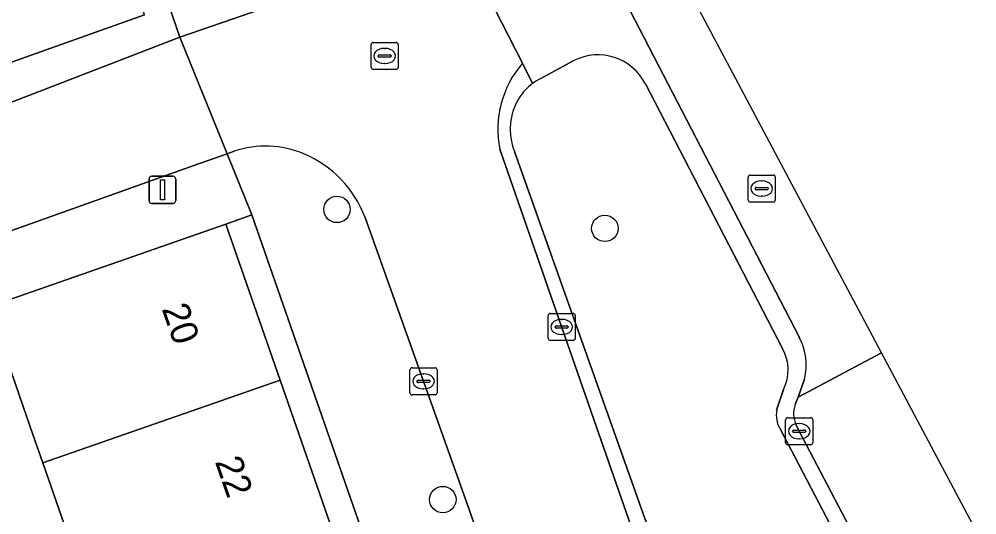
# Model space of a CAD drawing. Extents: x 159053 to 160042, y 380449 to 381423.
# Drawn here: x 159837.39 to 159872.82, y 381314.54 to 381332.87 of the extents above; entities that cross this region are included whole.
import ezdxf

# ---------------------------------------------------------------- set-up
doc = ezdxf.new("R2010")
doc.units = 0
for name, color, linetype in [('IMGEO_Boom', 7, 'Continuous'), ('IMGEO_Erf', 7, 'Continuous'), ('IMGEO_Groenvoorziening', 7, 'Continuous'), ('IMGEO_Kolk', 7, 'Continuous'), ('IMGEO_Lichtmast', 7, 'Continuous'), ('IMGEO_Pand', 7, 'Continuous'), ('IMGEO_Pand_nummerreeks', 7, 'Continuous'), ('IMGEO_Rijbaan_lokaal_open', 7, 'Continuous'), ('IMGEO_Rioolput', 7, 'Continuous'), ('IMGEO_Voetpad_open', 7, 'Continuous')]:
    doc.layers.add(name, color=color, linetype=linetype)

msp = doc.modelspace()

# ---------------------------------------------------------------- linework, layer by layer
at = {"layer": 'IMGEO_Boom'}
for centre in [(159849.146, 381325.834), (159859.056, 381325.133), (159853.06, 381315.101)]:
    msp.add_circle(centre, 0.489, dxfattribs=at)
at = {"layer": 'IMGEO_Erf'}
for points in [[(159818.966, 381337.768), (159820.845, 381332.208), (159819.967, 381331.911), (159820.766, 381329.666), (159823.987, 381330.842), (159825.737, 381325.926), (159836.649, 381329.627), (159843.327, 381332.203), (159840.984, 381339.018)], [(159842.029, 381333.034), (159833.277, 381329.919), (159831.182, 381335.805)], [(159866.054, 381268.031), (159845.998, 381325.639), (159845.038, 381325.291), (159847.048, 381319.516), (159849.009, 381313.884), (159850.97, 381308.253), (159852.93, 381302.621), (159854.891, 381296.991), (159856.852, 381291.358)], [(159850.578, 381289.175), (159849.615, 381291.942), (159845.863, 381290.636), (159844.867, 381293.499), (159842.869, 381292.804), (159840.909, 381298.436), (159844.148, 381299.564), (159842.192, 381305.184), (159840.227, 381310.827), (159838.266, 381316.459), (159837.9, 381317.512), (159836.256, 381322.234), (159828.472, 381319.277), (159830.406, 381313.723), (159832.074, 381307.989), (159833.748, 381302.232), (159833.259, 381302.061), (159833.304, 381301.905), (159832.552, 381301.688), (159834.153, 381296.129), (159834.162, 381296.097), (159833.811, 381295.996), (159835.555, 381290.256)]]:
    msp.add_lwpolyline(points, dxfattribs=at)
at = {"layer": 'IMGEO_Groenvoorziening'}
for points in [[(159857.903, 381331.338), (159856.69, 381330.68)], [(159865.625, 381320.688), (159860.553, 381330.474)], [(159855.714, 381327.982), (159861.594, 381311.417), (159866.648, 381312.991), (159867.828, 381313.359), (159865.538, 381317.723)], [(159865.411, 381318.407), (159865.661, 381319.173)]]:
    msp.add_lwpolyline(points, dxfattribs=at)
for centre, radius, start, end in [((159858.794, 381329.574), 1.976, 27.0849, 116.7992), ((159857.552, 381328.915), 1.964, 126.8527, 147.8011), ((159857.521, 381328.963), 1.907, 115.8445, 126.9853), ((159857.697, 381328.804), 2.146, 147.3348, 202.506), ((159864.245, 381319.897), 1.591, 332.9155, 29.8069), ((159866.378, 381318.233), 0.982, 169.7826, 211.2544)]:
    msp.add_arc(centre, radius, start, end, dxfattribs=at)
at = {"layer": 'IMGEO_Kolk'}
for p, q in [((159857.033, 381321.987), (159857.885, 381321.987)), ((159856.958, 381321.061), (159856.958, 381321.913)), ((159857.446, 381321.767), (159857.471, 381321.767)), ((159857.959, 381321.913), (159857.959, 381321.061)), ((159857.217, 381321.481), (159857.217, 381321.493)), ((159857.655, 381321.444), (159857.257, 381321.444)), ((159857.26, 381321.53), (159857.658, 381321.53)), ((159857.701, 381321.493), (159857.701, 381321.481)), ((159857.885, 381320.987), (159857.033, 381320.987)), ((159857.469, 381321.207), (159857.444, 381321.207)), ((159851.846, 381319.05), (159851.846, 381319.902)), ((159851.921, 381319.976), (159852.773, 381319.976)), ((159852.847, 381319.902), (159852.847, 381319.05)), ((159852.105, 381319.47), (159852.105, 381319.482)), ((159852.148, 381319.519), (159852.546, 381319.519)), ((159852.334, 381319.756), (159852.359, 381319.756)), ((159852.589, 381319.482), (159852.589, 381319.47)), ((159852.543, 381319.433), (159852.145, 381319.433)), ((159852.357, 381319.196), (159852.332, 381319.196)), ((159852.773, 381318.976), (159851.921, 381318.976)), ((159865.744, 381317.205), (159865.744, 381318.057)), ((159865.819, 381318.131), (159866.671, 381318.131)), ((159866.745, 381318.057), (159866.745, 381317.205)), ((159866.046, 381317.674), (159866.444, 381317.674)), ((159866.232, 381317.911), (159866.257, 381317.911)), ((159866.003, 381317.625), (159866.003, 381317.637)), ((159866.441, 381317.588), (159866.043, 381317.588)), ((159866.255, 381317.351), (159866.23, 381317.351)), ((159866.487, 381317.637), (159866.487, 381317.625)), ((159866.671, 381317.131), (159865.819, 381317.131))]:
    msp.add_line(p, q, dxfattribs=at)
for points in [[(159857.033, 381321.987), (159857.885, 381321.987)], [(159856.958, 381321.061), (159856.958, 381321.913)], [(159857.959, 381321.913), (159857.959, 381321.061)], [(159857.885, 381320.987), (159857.033, 381320.987)], [(159851.846, 381319.05), (159851.846, 381319.902)], [(159851.921, 381319.976), (159852.773, 381319.976)], [(159852.847, 381319.902), (159852.847, 381319.05)], [(159852.773, 381318.976), (159851.921, 381318.976)], [(159865.744, 381317.205), (159865.744, 381318.057)], [(159865.819, 381318.131), (159866.671, 381318.131)], [(159866.745, 381318.057), (159866.745, 381317.205)], [(159866.671, 381317.131), (159865.819, 381317.131)]]:
    msp.add_lwpolyline(points, dxfattribs=at)
for centre, radius, start, end in [((159857.035, 381321.911), 0.0765, 91.552, 178.448), ((159857.035, 381321.911), 0.0765, 91.552, 178.448), ((159857.883, 381321.911), 0.0765, 1.552, 88.448), ((159857.883, 381321.911), 0.0765, 1.552, 88.448), ((159857.257, 381321.49), 0.0403, 85.8775, 175.7526), ((159857.254, 381321.48), 0.0366, 178.938, 274.7102), ((159857.658, 381321.487), 0.043, 264.8664, 352.4533), ((159857.662, 381321.492), 0.0386, 1.7309, 96.639), ((159857.035, 381321.063), 0.0765, 181.552, 268.448), ((159857.035, 381321.063), 0.0765, 181.552, 268.448), ((159857.883, 381321.063), 0.0765, 271.552, 358.448), ((159857.883, 381321.063), 0.0765, 271.552, 358.448), ((159851.923, 381319.9), 0.0765, 91.552, 178.448), ((159851.923, 381319.9), 0.0765, 91.552, 178.448), ((159852.771, 381319.9), 0.0765, 1.552, 88.448), ((159852.771, 381319.9), 0.0765, 1.552, 88.448), ((159852.145, 381319.479), 0.0403, 85.8775, 175.7526), ((159852.142, 381319.469), 0.0366, 178.938, 274.7102), ((159852.546, 381319.476), 0.043, 264.8664, 352.4533), ((159852.55, 381319.481), 0.0386, 1.7309, 96.639), ((159851.923, 381319.052), 0.0765, 181.552, 268.448), ((159851.923, 381319.052), 0.0765, 181.552, 268.448), ((159852.771, 381319.052), 0.0765, 271.552, 358.448), ((159852.771, 381319.052), 0.0765, 271.552, 358.448), ((159865.821, 381318.055), 0.0765, 91.552, 178.448), ((159865.821, 381318.055), 0.0765, 91.552, 178.448), ((159866.669, 381318.055), 0.0765, 1.552, 88.448), ((159866.669, 381318.055), 0.0765, 1.552, 88.448), ((159866.043, 381317.634), 0.0403, 85.8775, 175.7526), ((159866.448, 381317.636), 0.0386, 1.7309, 96.639), ((159866.04, 381317.624), 0.0366, 178.938, 274.7102), ((159866.444, 381317.631), 0.043, 264.8664, 352.4533), ((159865.821, 381317.207), 0.0765, 181.552, 268.448), ((159865.821, 381317.207), 0.0765, 181.552, 268.448), ((159866.669, 381317.207), 0.0765, 271.552, 358.448), ((159866.669, 381317.207), 0.0765, 271.552, 358.448)]:
    msp.add_arc(centre, radius, start, end, dxfattribs=at)
for centre, major_axis, ratio, start_param, end_param in [((159857.445, 381321.487), (-0.387, 0.002), 0.722429, 4.712389, 7.853982), ((159857.47, 381321.487), (-0.39, 0.002), 0.717154, 1.570796, 4.712389), ((159852.333, 381319.476), (-0.387, 0.002), 0.722429, 4.712389, 7.853982), ((159852.358, 381319.476), (-0.39, 0.002), 0.717154, 1.570796, 4.712389), ((159866.231, 381317.631), (-0.387, 0.002), 0.722429, 4.712389, 7.853982), ((159866.256, 381317.631), (-0.39, 0.002), 0.717154, 1.570796, 4.712389)]:
    msp.add_ellipse(centre, major_axis=major_axis, ratio=ratio, start_param=start_param, end_param=end_param, dxfattribs=at)
at = {"layer": 'IMGEO_Lichtmast'}
for p, q in [((159842.192, 381326.159), (159842.192, 381326.959)), ((159842.192, 381326.959), (159842.192, 381326.159)), ((159842.292, 381327.059), (159843.082, 381327.059)), ((159843.082, 381327.059), (159842.292, 381327.059)), ((159843.182, 381326.959), (159843.182, 381326.159)), ((159843.182, 381326.159), (159843.182, 381326.959)), ((159843.082, 381326.059), (159842.292, 381326.059)), ((159842.292, 381326.059), (159843.082, 381326.059))]:
    msp.add_line(p, q, dxfattribs=at)
msp.add_lwpolyline([(159842.612, 381326.934), (159842.762, 381326.934), (159842.762, 381326.184), (159842.612, 381326.184), (159842.612, 381326.934)], dxfattribs=at)
for centre, start, end in [((159842.292, 381326.959), 90, 180), ((159842.292, 381326.959), 90, 180), ((159843.082, 381326.959), 0, 90), ((159843.082, 381326.959), 360, 90), ((159842.292, 381326.159), 180, 270), ((159842.292, 381326.159), 180, 270), ((159843.082, 381326.159), 270, 0), ((159843.082, 381326.159), 270, 0)]:
    msp.add_arc(centre, 0.1, start, end, dxfattribs=at)
at = {"layer": 'IMGEO_Pand'}
for points in [[(159839.94, 381338.929), (159831.182, 381335.805), (159833.277, 381329.919), (159842.029, 381333.034)], [(159838.266, 381316.459), (159847.048, 381319.516), (159845.038, 381325.291), (159836.256, 381322.234), (159837.9, 381317.512)], [(159838.266, 381316.459), (159840.227, 381310.827), (159849.009, 381313.884), (159847.048, 381319.516)]]:
    msp.add_lwpolyline(points, close=True, dxfattribs=at)
at = {"layer": 'IMGEO_Rijbaan_lokaal_open'}
for points in [[(159829.675, 381322.407), (159843.855, 381327.455), (159845.081, 381327.893), (159843.327, 381332.203), (159836.649, 381329.627), (159825.737, 381325.926), (159822.446, 381324.947), (159816.305, 381323.315), (159810.233, 381321.702), (159810.159, 381321.979), (159810.403, 381322.044), (159809.631, 381324.948), (159808.859, 381327.853), (159808.087, 381330.758), (159807.315, 381333.663), (159806.543, 381336.568), (159805.771, 381339.473)], [(159856.008, 381331.242), (159853.71, 381335.737), (159851.042, 381334.874), (159843.327, 381332.203), (159845.081, 381327.893), (159845.344, 381327.987)], [(159869.295, 381320.529), (159861.827, 381334.573), (159859.824, 381333.51), (159866.25, 381321.096)], [(159865.164, 381299.396), (159858.732, 381317.819), (159855.174, 381328.062)], [(159850.188, 381325.535), (159854.038, 381314.734), (159859.664, 381298.606), (159869.947, 381269.364), (159872.608, 381261.691), (159872.662, 381261.536), (159876.265, 381251.425), (159876.8, 381250), (159876.946, 381249.726)], [(159897.002, 381271.647), (159890.617, 381280.43), (159869.295, 381320.529), (159866.204, 381318.89), (159866.098, 381318.613)], [(159866.436, 381319.554), (159866.204, 381318.89), (159869.295, 381320.529)], [(159866.137, 381317.866), (159866.246, 381317.632), (159872.572, 381305.579), (159875.952, 381299.189), (159886.194, 381279.67), (159887.041, 381278.096), (159888.537, 381275.413)]]:
    msp.add_lwpolyline(points, dxfattribs=at)
for centre, radius, start, end in [((159858.813, 381328.807), 3.715, 139.0413, 191.5674), ((159846.507, 381324.516), 3.661, 67.2195, 108.5186), ((159846.306, 381324.071), 4.148, 20.667, 67.0514), ((159864.409, 381320.092), 2.097, 345.143, 28.6129), ((159866.955, 381318.283), 0.918, 158.9509, 207.0263)]:
    msp.add_arc(centre, radius, start, end, dxfattribs=at)
at = {"layer": 'IMGEO_Rioolput'}
for p, q in [((159850.41, 381331.085), (159850.41, 381331.937)), ((159850.485, 381332.011), (159851.337, 381332.011)), ((159851.411, 381331.937), (159851.411, 381331.085)), ((159850.669, 381331.505), (159850.669, 381331.517)), ((159850.712, 381331.554), (159851.11, 381331.554)), ((159850.898, 381331.791), (159850.923, 381331.791)), ((159851.153, 381331.517), (159851.153, 381331.505)), ((159851.107, 381331.468), (159850.709, 381331.468)), ((159850.921, 381331.231), (159850.896, 381331.231)), ((159851.337, 381331.011), (159850.485, 381331.011)), ((159864.358, 381326.18), (159864.358, 381327.032)), ((159864.433, 381327.106), (159865.285, 381327.106)), ((159864.846, 381326.886), (159864.871, 381326.886)), ((159865.359, 381327.032), (159865.359, 381326.18)), ((159864.617, 381326.6), (159864.617, 381326.612)), ((159865.055, 381326.563), (159864.657, 381326.563)), ((159864.66, 381326.649), (159865.058, 381326.649)), ((159865.101, 381326.612), (159865.101, 381326.6)), ((159864.869, 381326.326), (159864.844, 381326.326)), ((159865.285, 381326.106), (159864.433, 381326.106))]:
    msp.add_line(p, q, dxfattribs=at)
for points in [[(159850.41, 381331.085), (159850.41, 381331.937)], [(159850.485, 381332.011), (159851.337, 381332.011)], [(159851.411, 381331.937), (159851.411, 381331.085)], [(159851.337, 381331.011), (159850.485, 381331.011)], [(159864.358, 381326.18), (159864.358, 381327.032)], [(159864.433, 381327.106), (159865.285, 381327.106)], [(159865.359, 381327.032), (159865.359, 381326.18)], [(159865.285, 381326.106), (159864.433, 381326.106)]]:
    msp.add_lwpolyline(points, dxfattribs=at)
for centre, radius, start, end in [((159850.487, 381331.935), 0.0765, 91.552, 178.448), ((159850.487, 381331.935), 0.0765, 91.552, 178.448), ((159851.335, 381331.935), 0.0765, 1.552, 88.448), ((159851.335, 381331.935), 0.0765, 1.552, 88.448), ((159850.709, 381331.514), 0.0403, 85.8775, 175.7526), ((159850.706, 381331.504), 0.0366, 178.938, 274.7102), ((159851.11, 381331.511), 0.043, 264.8664, 352.4533), ((159851.114, 381331.516), 0.0386, 1.7309, 96.639), ((159850.487, 381331.087), 0.0765, 181.552, 268.448), ((159850.487, 381331.087), 0.0765, 181.552, 268.448), ((159851.335, 381331.087), 0.0765, 271.552, 358.448), ((159851.335, 381331.087), 0.0765, 271.552, 358.448), ((159864.435, 381327.03), 0.0765, 91.552, 178.448), ((159864.435, 381327.03), 0.0765, 91.552, 178.448), ((159865.283, 381327.03), 0.0765, 1.552, 88.448), ((159865.283, 381327.03), 0.0765, 1.552, 88.448), ((159864.657, 381326.609), 0.0403, 85.8775, 175.7526), ((159864.654, 381326.599), 0.0366, 178.938, 274.7102), ((159865.058, 381326.606), 0.043, 264.8664, 352.4533), ((159865.062, 381326.611), 0.0386, 1.7309, 96.639), ((159864.435, 381326.182), 0.0765, 181.552, 268.448), ((159864.435, 381326.182), 0.0765, 181.552, 268.448), ((159865.283, 381326.182), 0.0765, 271.552, 358.448), ((159865.283, 381326.182), 0.0765, 271.552, 358.448)]:
    msp.add_arc(centre, radius, start, end, dxfattribs=at)
for centre, major_axis, ratio, start_param, end_param in [((159850.897, 381331.511), (-0.387, 0.002), 0.722429, 4.712389, 7.853982), ((159850.922, 381331.511), (-0.39, 0.002), 0.717154, 1.570796, 4.712389), ((159864.845, 381326.606), (-0.387, 0.002), 0.722429, 4.712389, 7.853982), ((159864.87, 381326.606), (-0.39, 0.002), 0.717154, 1.570796, 4.712389)]:
    msp.add_ellipse(centre, major_axis=major_axis, ratio=ratio, start_param=start_param, end_param=end_param, dxfattribs=at)
at = {"layer": 'IMGEO_Voetpad_open'}
for points in [[(159816.586, 381412.339), (159812.23, 381409.933), (159813.17, 381408.193), (159816.425, 381402.168), (159820.942, 381393.415), (159822.776, 381389.86), (159824.61, 381386.306), (159829.205, 381377.399), (159832.281, 381371.565), (159835.288, 381365.864), (159838.364, 381360.031), (159839.546, 381357.749), (159846.886, 381343.575), (159846.021, 381340.895), (159840.984, 381339.018), (159843.327, 381332.203), (159851.042, 381334.874), (159853.71, 381335.737), (159857.403, 381338.216), (159857.175, 381338.604)], [(159866.25, 381321.096), (159859.824, 381333.51), (159857.403, 381338.216), (159853.71, 381335.737), (159856.008, 381331.242), (159856.374, 381330.487)], [(159856.374, 381330.487), (159856.008, 381331.242)], [(159856.69, 381330.68), (159857.903, 381331.338)], [(159860.553, 381330.474), (159865.625, 381320.688)], [(159845.344, 381327.987), (159845.081, 381327.893), (159845.998, 381325.639), (159866.054, 381268.031), (159869.947, 381269.364), (159859.664, 381298.606), (159854.038, 381314.734)], [(159855.174, 381328.062), (159858.732, 381317.819), (159865.164, 381299.396), (159878.295, 381262.039), (159881.183, 381253.968)], [(159881.782, 381253.992), (159880.891, 381256.549), (159879.345, 381260.981), (159878.043, 381264.964), (159876.22, 381270.116), (159875.405, 381272.416), (159875.312, 381272.68), (159865.712, 381299.816), (159861.594, 381311.417), (159855.714, 381327.982)], [(159816.684, 381315.888), (159818.041, 381316.167), (159822.056, 381317.02), (159823.211, 381317.445), (159828.472, 381319.277), (159836.256, 381322.234), (159845.038, 381325.291), (159845.998, 381325.639), (159845.081, 381327.893), (159843.855, 381327.455), (159829.675, 381322.407)], [(159854.038, 381314.734), (159850.188, 381325.535)], [(159866.098, 381318.613), (159866.204, 381318.89), (159866.436, 381319.554)], [(159865.661, 381319.173), (159865.411, 381318.407)], [(159865.538, 381317.723), (159867.828, 381313.359), (159872.037, 381305.336), (159870.747, 381304.73), (159874.767, 381297.111), (159876.765, 381293.176), (159877.946, 381293.762), (159886.979, 381276.784), (159887.182, 381276.441), (159888.384, 381274.414), (159888.538, 381274.176), (159891.211, 381270.048), (159893.197, 381267.139), (159894.832, 381264.745), (159897.579, 381260.735)], [(159888.537, 381275.413), (159887.041, 381278.096), (159886.194, 381279.67), (159875.952, 381299.189), (159872.572, 381305.579), (159866.246, 381317.632), (159866.137, 381317.866)]]:
    msp.add_lwpolyline(points, dxfattribs=at)
for centre, radius, start, end in [((159858.794, 381329.574), 1.976, 27.0849, 116.7992), ((159858.813, 381328.807), 3.715, 139.0413, 191.5674), ((159857.552, 381328.915), 1.964, 126.8527, 147.8011), ((159857.521, 381328.963), 1.907, 115.8445, 126.9853), ((159857.697, 381328.804), 2.146, 147.3348, 202.506), ((159846.507, 381324.516), 3.661, 67.2195, 108.5186), ((159846.306, 381324.071), 4.148, 20.667, 67.0514), ((159864.409, 381320.092), 2.097, 345.143, 28.6129), ((159864.245, 381319.897), 1.591, 332.9155, 29.8069), ((159866.378, 381318.233), 0.982, 169.7826, 211.2544), ((159866.955, 381318.283), 0.918, 158.9509, 207.0263)]:
    msp.add_arc(centre, radius, start, end, dxfattribs=at)

# ---------------------------------------------------------------- texts
at = {"layer": 'IMGEO_Pand_nummerreeks'}
for s, p in [('20', (159842.655, 381322.16)), ('22', (159844.624, 381316.506))]:
    msp.add_text(s, height=1, rotation=289.1953, dxfattribs=at).set_placement(p)

doc.saveas('drawing.dxf')
